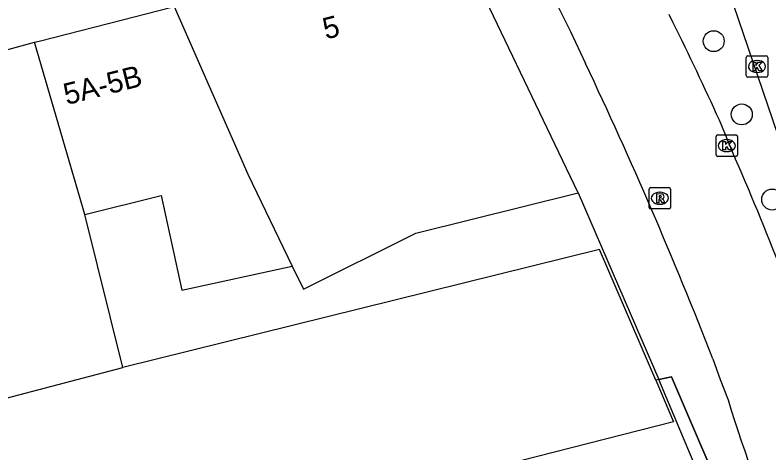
# Model space of a CAD drawing. Extents: x 161087 to 161922, y 382574 to 383873.
# Drawn here: x 161585.97 to 161621.16, y 383196.24 to 383216.69 of the extents above; entities that cross this region are included whole.
import ezdxf

# ---------------------------------------------------------------- set-up
doc = ezdxf.new("R2010")
doc.units = 0
for name, color, linetype in [('IMGEO_Boom', 7, 'Continuous'), ('IMGEO_Fietspad_gesloten', 7, 'Continuous'), ('IMGEO_Kolk', 7, 'Continuous'), ('IMGEO_Pand', 7, 'Continuous'), ('IMGEO_Pand_nummerreeks', 7, 'Continuous'), ('IMGEO_Pand_overbouw', 7, 'Continuous'), ('IMGEO_Rijbaan_lokaal_gesloten', 7, 'Continuous'), ('IMGEO_Rioolput', 7, 'Continuous'), ('IMGEO_Voetpad_open', 7, 'Continuous')]:
    doc.layers.add(name, color=color, linetype=linetype)

msp = doc.modelspace()

# ---------------------------------------------------------------- linework, layer by layer
at = {"layer": 'IMGEO_Boom'}
for centre in [(161618.586, 383215.473), (161619.896, 383212.054), (161621.317, 383208.075)]:
    msp.add_circle(centre, 0.489, dxfattribs=at)
at = {"layer": 'IMGEO_Fietspad_gesloten'}
for points in [[(161608.619, 383222.747), (161608.667, 383222.645), (161610.414, 383218.932), (161611.893, 383215.918), (161612.6, 383214.435)], [(161616.697, 383216.328), (161616.509, 383216.713)], [(161619.612, 383209.963), (161618.854, 383211.783)], [(161618.549, 383200.63), (161618.893, 383199.676), (161619.255, 383198.719)]]:
    msp.add_lwpolyline(points, dxfattribs=at)
for centre, radius, start, end in [((161478.956, 383148.174), 153.68, 24.45057, 26.32629), ((161418.913, 383122.785), 214.276, 21.30253, 25.32286), ((161464.576, 383142.995), 168.881, 21.31055, 23.3621), ((161705.986, 383225.906), 90.892, 197.40462, 202.46149)]:
    msp.add_arc(centre, radius, start, end, dxfattribs=at)
at = {"layer": 'IMGEO_Kolk'}
for p, q in [((161620.106, 383213.865), (161620.106, 383214.717)), ((161620.181, 383214.791), (161621.033, 383214.791)), ((161621.107, 383214.717), (161621.107, 383213.865)), ((161620.594, 383214.571), (161620.619, 383214.571)), ((161620.617, 383214.011), (161620.592, 383214.011)), ((161621.033, 383213.791), (161620.181, 383213.791)), ((161618.698, 383210.168), (161618.698, 383211.02)), ((161618.773, 383211.094), (161619.625, 383211.094)), ((161619.186, 383210.874), (161619.211, 383210.874)), ((161619.699, 383211.02), (161619.699, 383210.168)), ((161619.625, 383210.094), (161618.773, 383210.094)), ((161619.209, 383210.314), (161619.184, 383210.314))]:
    msp.add_line(p, q, dxfattribs=at)
for points in [[(161620.106, 383213.865), (161620.106, 383214.717)], [(161620.181, 383214.791), (161621.033, 383214.791)], [(161621.107, 383214.717), (161621.107, 383213.865)], [(161620.427, 383214.491), (161620.55, 383214.491), (161620.55, 383214.34), (161620.68, 383214.491), (161620.844, 383214.491), (161620.698, 383214.34), (161620.851, 383214.091), (161620.699, 383214.091), (161620.614, 383214.255), (161620.55, 383214.188), (161620.55, 383214.091), (161620.427, 383214.091), (161620.427, 383214.491)], [(161621.033, 383213.791), (161620.181, 383213.791)], [(161618.698, 383210.168), (161618.698, 383211.02)], [(161618.773, 383211.094), (161619.625, 383211.094)], [(161619.019, 383210.794), (161619.142, 383210.794), (161619.142, 383210.643), (161619.272, 383210.794), (161619.436, 383210.794), (161619.29, 383210.643), (161619.443, 383210.394), (161619.291, 383210.394), (161619.206, 383210.558), (161619.142, 383210.491), (161619.142, 383210.394), (161619.019, 383210.394), (161619.019, 383210.794)], [(161619.699, 383211.02), (161619.699, 383210.168)], [(161619.625, 383210.094), (161618.773, 383210.094)]]:
    msp.add_lwpolyline(points, dxfattribs=at)
for centre, start, end in [((161620.183, 383214.715), 91.552, 178.448), ((161620.183, 383214.715), 91.552, 178.448), ((161621.031, 383214.715), 1.552, 88.448), ((161621.031, 383214.715), 1.552, 88.448), ((161620.183, 383213.867), 181.552, 268.448), ((161620.183, 383213.867), 181.552, 268.448), ((161621.031, 383213.867), 271.552, 358.448), ((161621.031, 383213.867), 271.552, 358.448), ((161618.775, 383211.018), 91.552, 178.448), ((161618.775, 383211.018), 91.552, 178.448), ((161619.623, 383211.018), 1.552, 88.448), ((161619.623, 383211.018), 1.552, 88.448), ((161618.775, 383210.17), 181.552, 268.448), ((161618.775, 383210.17), 181.552, 268.448), ((161619.623, 383210.17), 271.552, 358.448), ((161619.623, 383210.17), 271.552, 358.448)]:
    msp.add_arc(centre, 0.0765, start, end, dxfattribs=at)
for centre, major_axis, ratio, start_param, end_param in [((161620.593, 383214.291), (-0.387, 0.002), 0.722429, 4.712389, 7.853982), ((161620.618, 383214.291), (-0.39, 0.002), 0.717154, 1.570796, 4.712389), ((161619.185, 383210.594), (-0.387, 0.002), 0.722429, 4.712389, 7.853982), ((161619.21, 383210.594), (-0.39, 0.002), 0.717154, 1.570796, 4.712389)]:
    msp.add_ellipse(centre, major_axis=major_axis, ratio=ratio, start_param=start_param, end_param=end_param, dxfattribs=at)
at = {"layer": 'IMGEO_Pand'}
for points in [[(161612.263, 383208.392), (161606.52, 383220.397)], [(161586.879, 383215.421), (161587.097, 383215.48), (161591.594, 383216.629), (161593.22, 383217.044), (161593.403, 383217.09)], [(161593.403, 383217.09), (161596.829, 383209.264), (161598.913, 383204.966)], [(161578.742, 383213.201), (161579.291, 383213.351), (161580.412, 383213.657), (161586.879, 383215.421)], [(161589.228, 383207.384), (161586.879, 383215.421)], [(161598.913, 383204.966), (161599.43, 383203.897), (161604.683, 383206.502), (161612.263, 383208.392)], [(161589.228, 383207.384), (161592.797, 383208.267), (161593.76, 383203.845), (161598.913, 383204.966)], [(161590.996, 383200.235), (161589.228, 383207.384)], [(161615.877, 383199.633), (161613.257, 383205.741), (161590.996, 383200.235)], [(161583.109, 383198.168), (161590.996, 383200.235)], [(161615.877, 383199.633), (161616.708, 383197.697), (161608.776, 383195.666)]]:
    msp.add_lwpolyline(points, dxfattribs=at)
at = {"layer": 'IMGEO_Pand_overbouw'}
msp.add_lwpolyline([(161619.529, 383193.006), (161616.624, 383199.802), (161615.877, 383199.633), (161616.708, 383197.697), (161608.776, 383195.666)], dxfattribs=at)
at = {"layer": 'IMGEO_Rijbaan_lokaal_gesloten'}
msp.add_lwpolyline([(161619.274, 383217.849), (161622.938, 383207.115)], dxfattribs=at)
at = {"layer": 'IMGEO_Rioolput'}
for p, q in [((161615.572, 383207.71), (161615.572, 383208.562)), ((161615.647, 383208.636), (161616.499, 383208.636)), ((161616.06, 383208.416), (161616.085, 383208.416)), ((161616.573, 383208.562), (161616.573, 383207.71)), ((161616.499, 383207.636), (161615.647, 383207.636)), ((161616.083, 383207.856), (161616.058, 383207.856))]:
    msp.add_line(p, q, dxfattribs=at)
for points in [[(161615.572, 383207.71), (161615.572, 383208.562)], [(161615.647, 383208.636), (161616.499, 383208.636)], [(161616.161, 383208.334), (161615.909, 383208.336), (161615.909, 383207.936)], [(161616.573, 383208.562), (161616.573, 383207.71)], [(161615.909, 383207.936), (161616.033, 383207.936), (161616.033, 383208.098), (161616.044, 383208.098)], [(161616.087, 383208.255), (161616.033, 383208.255), (161616.033, 383208.174)], [(161616.033, 383208.174), (161616.085, 383208.174)], [(161616.091, 383208.069), (161616.162, 383207.936), (161616.302, 383207.936), (161616.237, 383208.062)], [(161616.499, 383207.636), (161615.647, 383207.636)]]:
    msp.add_lwpolyline(points, dxfattribs=at)
for centre, radius, start, end in [((161615.649, 383208.56), 0.0765, 91.552, 178.448), ((161615.649, 383208.56), 0.0765, 91.552, 178.448), ((161616.16, 383208.224), 0.109, 350.3612, 89.416), ((161616.497, 383208.56), 0.0765, 1.552, 88.448), ((161616.497, 383208.56), 0.0765, 1.552, 88.448), ((161616.043, 383208.045), 0.0533, 26.0293, 88.6989), ((161616.069, 383208.363), 0.19, 274.7715, 282.9687), ((161616.093, 383208.159), 0.0964, 77.0061, 93.1865), ((161616.107, 383208.216), 0.0378, 276.6634, 79.6772), ((161616.158, 383208.224), 0.112, 277.5842, 350.9817), ((161616.142, 383208.009), 0.108, 29.5134, 73.7905), ((161615.649, 383207.712), 0.0765, 181.552, 268.448), ((161615.649, 383207.712), 0.0765, 181.552, 268.448), ((161616.497, 383207.712), 0.0765, 271.552, 358.448), ((161616.497, 383207.712), 0.0765, 271.552, 358.448)]:
    msp.add_arc(centre, radius, start, end, dxfattribs=at)
for centre, major_axis, ratio, start_param, end_param in [((161616.059, 383208.136), (-0.387, 0.002), 0.722429, 4.712389, 7.853982), ((161616.084, 383208.136), (-0.39, 0.002), 0.717154, 1.570796, 4.712389)]:
    msp.add_ellipse(centre, major_axis=major_axis, ratio=ratio, start_param=start_param, end_param=end_param, dxfattribs=at)
at = {"layer": 'IMGEO_Voetpad_open'}
for points in [[(161612.263, 383208.392), (161616.024, 383199.666)], [(161616.024, 383199.666), (161615.877, 383199.633)], [(161616.024, 383199.666), (161616.624, 383199.802), (161619.529, 383193.006), (161619.203, 383192.931)], [(161618.652, 383193.419), (161616.024, 383199.666)]]:
    msp.add_lwpolyline(points, dxfattribs=at)

# ---------------------------------------------------------------- texts
at = {"layer": 'IMGEO_Pand_nummerreeks'}
for s, rotation, p in [('5', 14.1406, (161600.477, 383215.547)), ('5A-5B', 14.238, (161588.375, 383212.487))]:
    msp.add_text(s, height=1, rotation=rotation, dxfattribs=at).set_placement(p)

doc.saveas('drawing.dxf')
